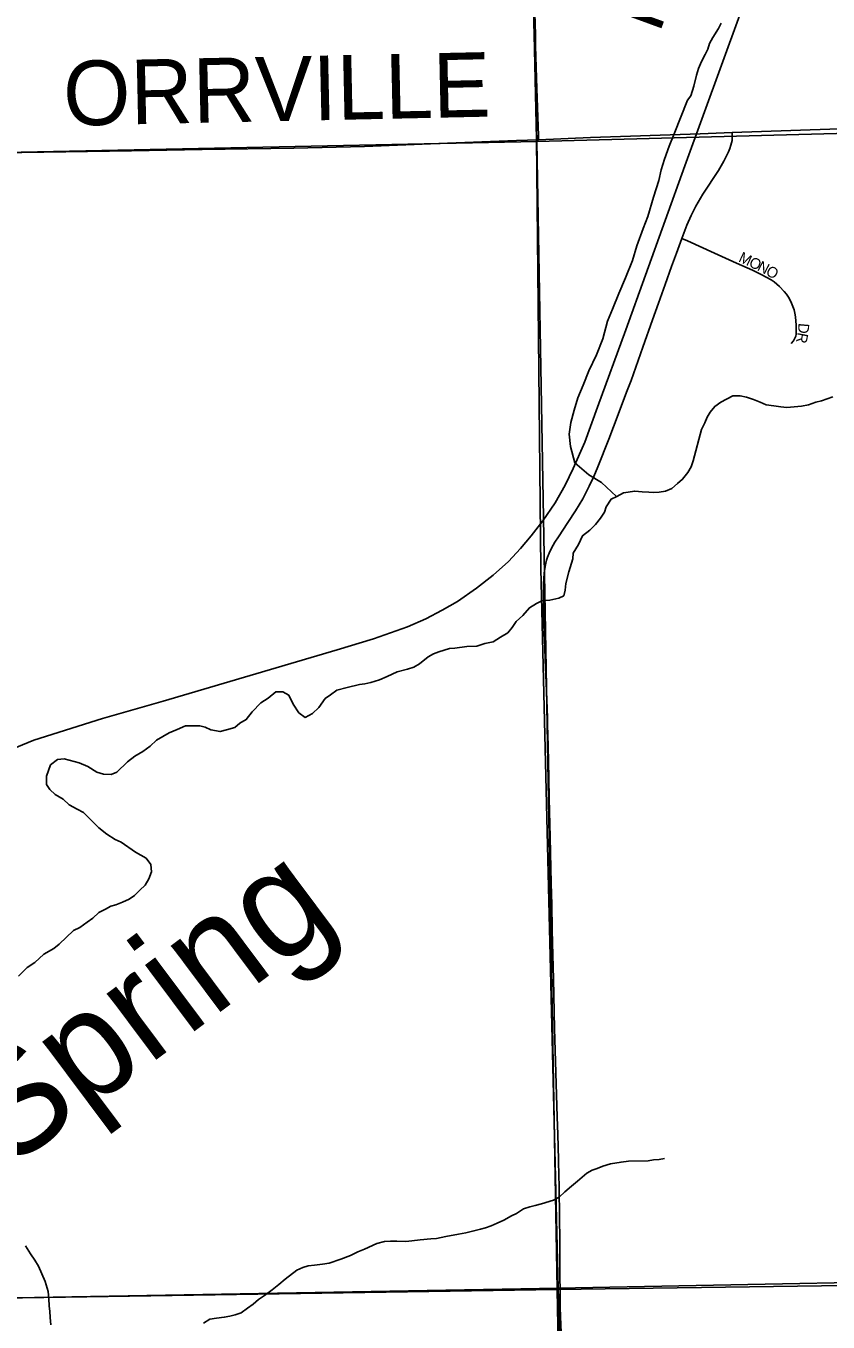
# Model space of a CAD drawing. Extents: x 1985906 to 2360102, y 891258 to 1222054.
# Drawn here: x 2138439 to 2142163, y 1025482 to 1031500 of the extents above; entities that cross this region are included whole.
import ezdxf

# ---------------------------------------------------------------- set-up
doc = ezdxf.new("R2010")
doc.units = 0
for name, color, linetype in [('GM_X_County_Road', 7, 'Continuous'), ('GM_X_County_Road_Text', 7, 'Continuous'), ('GM_X_Minor_River', 7, 'Continuous'), ('GM_X_Minor_River_Text', 7, 'Continuous'), ('GM_X_Rail_Line', 7, 'Continuous'), ('GM_X_Rail_Line_Text', 7, 'Continuous'), ('GM_X_Section', 7, 'Continuous'), ('GM_X_Township', 7, 'Continuous'), ('GM_X_Township_Road', 7, 'Continuous'), ('GM_X_Township_Subdivision', 7, 'Continuous'), ('GM_X_Township_Subdivision_Text', 7, 'Continuous')]:
    doc.layers.add(name, color=color, linetype=linetype)

msp = doc.modelspace()

# ---------------------------------------------------------------- linework, layer by layer
at = {"layer": 'GM_X_County_Road'}
for points in [[(2141718.6, 1031004.8), (2142306.9, 1031024.7), (2142978.9, 1031042.6), (2143496.6, 1031056.1), (2144333, 1031079.9), (2144792.4, 1031094.7), (2145268.1, 1031106.6), (2145275, 1031107)], [(2140819.1, 1030971.7), (2141060.9, 1030982.1), (2141568.7, 1030999.6), (2141718.6, 1031004.8)], [(2135499.9, 1030869.2), (2135539.8, 1030870.4), (2135713.6, 1030872.7), (2135959.8, 1030876.1), (2136238.5, 1030879.2), (2136468.2, 1030882.6), (2136697.9, 1030886.6), (2137140.5, 1030891.9), (2137353.8, 1030894.9), (2137714.8, 1030900.7), (2138174, 1030907.4), (2138420.1, 1030911.6), (2138928.8, 1030920.4), (2139256.9, 1030925.8), (2139683.6, 1030932.1), (2140011.6, 1030940), (2140355.9, 1030954.3), (2140716.6, 1030967.3), (2140819.1, 1030971.7)]]:
    msp.add_lwpolyline(points, dxfattribs=at)
at = {"layer": 'GM_X_Minor_River'}
for points in [[(2141510.6, 1031155.7), (2141526.5, 1031175.9), (2141540.1, 1031220.2), (2141551.8, 1031270.5), (2141561.5, 1031302.7), (2141575.3, 1031334.9), (2141593.1, 1031367.2), (2141604.9, 1031391.4), (2141612.8, 1031417.6), (2141628.6, 1031445.8), (2141654.3, 1031488.2), (2141666.2, 1031512.4)], [(2141180.8, 1029314.4), (2141110.7, 1029379.8), (2141052.4, 1029415.4), (2140988.1, 1029471), (2140967.6, 1029547), (2140961.2, 1029605), (2140968.8, 1029659.1), (2140984.4, 1029715.3), (2141002, 1029773.5), (2141025.6, 1029831.7), (2141053.1, 1029898), (2141088.6, 1029972.4), (2141118.1, 1030046.7), (2141139.5, 1030128.9), (2141163.2, 1030185.2), (2141192.6, 1030257.5), (2141222.1, 1030329.8), (2141255.6, 1030410.2), (2141275.1, 1030478.4), (2141304.6, 1030558.7), (2141326.2, 1030614.9), (2141353.5, 1030705.3), (2141377, 1030781.5), (2141388.7, 1030831.7), (2141404.3, 1030881.9), (2141425.9, 1030942.1), (2141449.5, 1030998.3), (2141510.6, 1031155.7)], [(2141537.4, 1029480.1), (2141575.8, 1029626.3), (2141591.6, 1029656.5), (2141601.4, 1029682.7), (2141615.2, 1029706.9), (2141637.1, 1029733.2), (2141665, 1029753.5), (2141721, 1029782.1), (2141755.1, 1029782.4), (2141785.3, 1029776.6), (2141817.5, 1029764.8), (2141847.7, 1029753), (2141875.9, 1029741.2), (2141912.1, 1029735.4), (2141944.3, 1029731.7), (2141972.4, 1029727.9), (2142040.6, 1029734.5), (2142072.7, 1029740.8), (2142106.7, 1029753.1), (2142132.8, 1029759.3), (2142184.8, 1029777.8)], [(2141214, 1029331.4), (2141266.1, 1029340.2), (2141300.2, 1029336.6), (2141330.4, 1029335), (2141354.5, 1029333.3), (2141378.6, 1029335.6), (2141408.6, 1029340), (2141438.6, 1029352.5), (2141464.4, 1029374.9), (2141488.2, 1029395.2), (2141512, 1029425.7), (2141527.7, 1029451.9), (2141537.4, 1029480.1)], [(2139010.1, 1027539.2), (2139021.8, 1027571.4), (2139019.3, 1027605.5), (2138996.8, 1027635.2), (2138948.3, 1027662.7), (2138881.4, 1027709.9), (2138853.1, 1027721.6), (2138814.7, 1027747.1), (2138778.1, 1027776.7), (2138706.9, 1027848), (2138676.6, 1027863.6), (2138640.2, 1027883.2), (2138611.7, 1027908.9), (2138575.3, 1027930.5), (2138550.9, 1027954.2), (2138534.5, 1027978.1), (2138534, 1028016.2), (2138553.5, 1028068.6), (2138585.3, 1028093.1), (2138617.3, 1028097.5), (2138685.9, 1028078.4), (2138726.2, 1028060.8), (2138768.8, 1028035.3), (2138799, 1028025.7), (2138835.2, 1028024.2), (2138861.1, 1028034.5), (2138910.7, 1028083.4), (2138944.5, 1028109.9), (2138982.4, 1028130.4), (2139016.2, 1028154.9), (2139046, 1028183.4), (2139103.8, 1028218.3), (2139141.7, 1028232.8), (2139179.7, 1028249.4), (2139245.9, 1028250.3), (2139272.1, 1028244.6), (2139298.4, 1028230.9), (2139340.6, 1028223.5), (2139370.7, 1028231.9), (2139408.7, 1028242.4), (2139432.5, 1028262.8), (2139462.4, 1028279.2), (2139490.1, 1028315.7), (2139529.7, 1028356.3), (2139563.5, 1028378.8), (2139599.3, 1028407.4), (2139631.4, 1028407.8), (2139659.8, 1028392.2), (2139680.4, 1028350.3), (2139707, 1028310.6), (2139735.4, 1028288.9), (2139769.3, 1028307.4), (2139799.1, 1028335.8), (2139828.7, 1028376.4), (2139852.5, 1028394.7), (2139882.4, 1028415.2), (2139930.4, 1028427.9), (2139988.5, 1028442.7), (2140012.5, 1028445), (2140040.5, 1028451.4), (2140080.6, 1028463.9), (2140116.5, 1028478.5), (2140162.4, 1028501.1), (2140210.4, 1028513.8), (2140240.4, 1028522.2), (2140266.3, 1028538.6), (2140306.1, 1028571.2), (2140332, 1028583.6), (2140356, 1028594), (2140406, 1028608.7), (2140430.1, 1028611), (2140486.2, 1028617.8), (2140532.4, 1028620.4), (2140570.4, 1028632.9), (2140608.4, 1028639.4), (2140642.3, 1028662), (2140676.1, 1028682.5), (2140695.9, 1028706.8), (2140715.6, 1028735.1), (2140745.4, 1028761.6), (2140777.1, 1028798.1), (2140808.9, 1028818.6), (2140834.9, 1028831), (2140871, 1028833.5), (2140913.1, 1028842.1), (2140937, 1028854.4), (2140942.7, 1028880.6), (2140946.3, 1028910.7), (2140959.7, 1028965), (2140979, 1029025.4), (2140980.6, 1029051.5), (2141004.2, 1029092), (2141023.8, 1029132.3), (2141057.5, 1029158.9), (2141083.3, 1029185.3), (2141107, 1029213.7), (2141124.8, 1029242), (2141132.5, 1029266.2), (2141156.1, 1029302.6), (2141182, 1029315), (2141214, 1029331.4)], [(2138405.5, 1027087.9), (2138445.1, 1027128.5), (2138481, 1027151), (2138522.7, 1027189.7), (2138568.5, 1027216.4), (2138594.3, 1027236.8), (2138659.8, 1027299.8), (2138689.7, 1027314.3), (2138723.5, 1027338.8), (2138749.4, 1027357.2), (2138777.2, 1027383.6), (2138809.1, 1027398.1), (2138833, 1027412.4), (2138857.1, 1027418.8), (2138887, 1027431.2), (2138919, 1027445.7), (2138942.8, 1027462), (2138968.6, 1027486.5), (2138992.4, 1027510.8), (2139010.1, 1027539.2)], [(2139263.7, 1025476.8), (2139293.6, 1025495.2), (2139323.7, 1025499.6), (2139359.8, 1025504.1), (2139385.8, 1025508.5), (2139409.9, 1025514.8), (2139437.8, 1025525.2), (2139467.7, 1025545.7), (2139493.6, 1025564.1), (2139519.4, 1025586.5), (2139547.2, 1025604.9), (2139583, 1025631.4), (2139612.8, 1025655.9), (2139642.7, 1025680.4), (2139696.3, 1025723.2), (2139724.3, 1025735.6), (2139750.3, 1025742), (2139778.4, 1025746.4), (2139816.5, 1025750.9), (2139846.5, 1025755.3), (2139900.5, 1025774.1), (2139946.5, 1025790.7), (2139980.4, 1025807.2), (2140010.4, 1025819.6), (2140068.2, 1025846.5), (2140104.3, 1025855), (2140132.4, 1025857.4), (2140160.5, 1025857.8), (2140202.7, 1025856.3), (2140230.7, 1025858.7), (2140268.8, 1025863.2), (2140319, 1025867.9), (2140345.1, 1025870.2), (2140389.1, 1025878.8), (2140447.2, 1025889.6), (2140481.3, 1025896.1), (2140519.3, 1025904.6), (2140549.3, 1025913.1), (2140573.4, 1025919.4), (2140599.3, 1025927.8), (2140627.3, 1025940.2), (2140657.2, 1025954.6), (2140693.1, 1025975.1), (2140717.1, 1025985.5), (2140748.9, 1026008), (2140778.9, 1026016.4), (2140803, 1026022.7), (2140833, 1026031.2), (2140889, 1026047.9), (2140914.9, 1026062.3), (2140940.7, 1026086.7), (2140972.5, 1026113.2), (2141000.3, 1026135.7), (2141044, 1026172.3), (2141067.9, 1026186.7), (2141091.9, 1026195), (2141117.9, 1026205.4), (2141153.9, 1026215.9), (2141202, 1026224.6), (2141236, 1026229), (2141328.4, 1026230.3), (2141352.4, 1026234.6), (2141378.5, 1026236.9), (2141404.6, 1026241.3)], [(2138555, 1025469.4), (2138552.5, 1025503.4), (2138550.2, 1025531.5), (2138547.8, 1025555.5), (2138545.4, 1025591.6), (2138542.9, 1025623.6), (2138528.3, 1025669.6), (2138497.2, 1025741.3), (2138480.8, 1025769.2), (2138460.3, 1025799), (2138437.8, 1025834.8)]]:
    msp.add_lwpolyline(points, dxfattribs=at)
at = {"layer": 'GM_X_Rail_Line'}
msp.add_lwpolyline([(2138352.6, 1028131.9), (2138475.7, 1028183.2), (2138795.4, 1028284), (2139076.1, 1028364.4), (2139884.3, 1028603.7), (2140053.1, 1028654.4), (2140210.2, 1028709.6), (2140295.5, 1028747.1), (2140371.6, 1028786.7), (2140442.1, 1028827.5), (2140531, 1028888.7), (2140607.8, 1028950), (2140680.1, 1029013.7), (2140734.6, 1029073), (2140785, 1029132.4), (2140839.7, 1029201.6), (2140896.6, 1029285.7), (2140942.9, 1029368), (2140980.1, 1029444.7), (2141033.8, 1029567.7), (2141093.2, 1029730.3), (2141223.7, 1030089), (2141498.9, 1030850.8), (2141753, 1031551.4)], dxfattribs=at)
at = {"layer": 'GM_X_Section'}
for points in [[(2140676, 1036370.2), (2145193.4, 1036473.1), (2145272.6, 1031082.3), (2140811.8, 1030963.7), (2140678.7, 1036262.1)], [(2135365.6, 1036205), (2140678.7, 1036262.1), (2140811.8, 1030963.7), (2135499.1, 1030852.6), (2135418, 1033901.9)], [(2140811.8, 1030963.7), (2145272.6, 1031082.3), (2145427.8, 1025700.1), (2144809.5, 1025687.4), (2140905, 1025633)], [(2140811.8, 1030963.7), (2140905, 1025633), (2135642.2, 1025550.2), (2135499.1, 1030852.6)], [(2140905, 1025633), (2144809.5, 1025687.4), (2144717, 1022863), (2144733.4, 1020193.5), (2141007.1, 1020154.3), (2141004.5, 1020248.3)], [(2135642.2, 1025550.2), (2140905, 1025633), (2141004.5, 1020248.3), (2135768, 1020137.7)]]:
    msp.add_lwpolyline(points, close=True, dxfattribs=at)
at = {"layer": 'GM_X_Township'}
for points in [[(2140422.6, 1056659.9), (2140460.2, 1052522.1), (2140436.8, 1052221.4), (2140488.7, 1049852.1), (2140491.3, 1049579.9), (2140512.3, 1047194.7), (2140550, 1044468.5), (2140555.6, 1044290.7), (2140603.6, 1041617.3), (2140643.6, 1038550.5), (2140691.3, 1036363.6), (2140692.5, 1036252.5), (2140808.9, 1030973.6), (2140829.2, 1028978.9), (2140910.9, 1025638.8), (2135959.6, 1025551.2), (2135644.8, 1025556.9), (2131125.3, 1025495.7)], [(2161318.6, 1026069.6), (2158641.5, 1026034.5), (2155969.8, 1025985.8), (2155632.5, 1025983.3), (2150061, 1025858.4), (2145513.6, 1025726), (2145426, 1025727.4), (2143313.3, 1025685.1), (2140910.9, 1025638.8), (2140829.2, 1028978.9), (2140808.9, 1030973.6), (2140692.5, 1036252.5), (2140691.3, 1036363.6), (2140643.6, 1038550.5), (2140603.6, 1041617.3), (2140555.6, 1044290.7), (2140550, 1044468.5), (2140512.3, 1047194.7), (2140491.3, 1049579.9), (2140488.7, 1049852.1), (2140436.8, 1052221.4), (2140460.2, 1052522.1), (2140422.6, 1056659.9)], [(2140957.9, 1024059.1), (2140910.9, 1025638.8), (2143313.3, 1025685.1), (2145426, 1025727.4), (2145513.6, 1025726), (2150061, 1025858.4), (2155632.5, 1025983.3), (2155969.8, 1025985.8), (2158641.5, 1026034.5), (2161318.6, 1026069.6), (2167592.6, 1026088.1), (2169241.5, 1026086.3), (2171903.6, 1026111.4), (2171946, 1020163.9)], [(2131125.3, 1025495.7), (2135644.8, 1025556.9), (2135959.6, 1025551.2), (2140910.9, 1025638.8), (2140957.9, 1024059.1), (2140992.6, 1021457.6), (2140989.6, 1021008.1), (2140995.6, 1020742.8), (2140996.5, 1020683.7), (2141011.9, 1019647.4), (2141011.9, 1019058.8), (2141011, 1017657), (2141011, 1017622.9), (2141097.8, 1012223.7), (2141126.9, 1009599), (2140462.9, 1009595.7), (2137186.3, 1009553.5), (2135789.3, 1009523.9), (2133580.3, 1009513.3), (2133246.9, 1009511.7)]]:
    msp.add_lwpolyline(points, dxfattribs=at)
at = {"layer": 'GM_X_Township_Road'}
for points in [[(2140819.1, 1030971.7), (2140818.6, 1030988.8), (2140811.4, 1031208.9), (2140805.7, 1031405.2), (2140804.4, 1031458), (2140802.1, 1031558.6), (2140798.6, 1031702.2), (2140795.5, 1031828.1), (2140787.8, 1032205), (2140780, 1032565.5), (2140768.2, 1033007.9), (2140756.3, 1033450.4), (2140750, 1033679.7), (2140736.2, 1034384.5), (2140725.2, 1035089.3), (2140713.1, 1035655.3), (2140708.4, 1035876.7), (2140699.8, 1036220.1), (2140698.6, 1036265.7)], [(2141484.9, 1030513.5), (2141508.2, 1030575.3), (2141527.4, 1030619.9), (2141549.6, 1030663.3), (2141582.5, 1030719.3), (2141653.8, 1030828.8), (2141678.8, 1030871.2), (2141700.8, 1030915.4), (2141707.2, 1030931), (2141712.5, 1030946.4), (2141715.6, 1030957.6), (2141717.7, 1030968), (2141718.7, 1030977.1), (2141718.7, 1030988.6), (2141718.6, 1031004.8)], [(2140852.6, 1029004.9), (2140856.8, 1029019.5), (2140860.9, 1029033), (2140867.7, 1029051.7), (2140878.7, 1029074.6), (2140894.4, 1029102.4), (2140912.1, 1029128.2), (2140955.3, 1029193.4), (2140990.2, 1029248.7), (2141024.1, 1029304.4), (2141054.3, 1029362.7), (2141075.7, 1029408), (2141095, 1029453.4), (2141146.2, 1029580.6), (2141167.8, 1029638.8), (2141231.2, 1029807.6), (2141248.7, 1029854.2), (2141304, 1030008.7), (2141348.5, 1030134.5), (2141376.3, 1030213.2), (2141406.8, 1030299.5), (2141436.5, 1030383.4), (2141459.1, 1030444.3), (2141484.9, 1030513.5)], [(2140919, 1025622.6), (2140918.7, 1025698.1), (2140918.4, 1025759.6), (2140918.1, 1025823.7), (2140917.9, 1025875.8), (2140916.8, 1025953.9), (2140916, 1026005.5), (2140915.1, 1026068), (2140914.4, 1026119.1), (2140913.9, 1026155.6), (2140911.9, 1026236.8), (2140909, 1026352.6), (2140905.5, 1026434.7), (2140893.7, 1026844.8), (2140888.6, 1027075.8), (2140883.9, 1027240.2), (2140882.2, 1027305.9), (2140880.4, 1027420.8), (2140878.4, 1027519.5), (2140873.4, 1027733.3), (2140867.7, 1027911.9), (2140866.6, 1028009.1), (2140863.7, 1028156.6), (2140860.1, 1028255.2), (2140860.3, 1028287.9), (2140857.1, 1028370.3), (2140854.6, 1028449.5), (2140850.4, 1028555.8), (2140847.8, 1028614.1), (2140845.2, 1028680.8), (2140842.7, 1028761), (2140842.1, 1028860.3), (2140842.4, 1028909.4), (2140845.2, 1028958.2), (2140850, 1028990.1), (2140852.6, 1029004.9)], [(2140964.3, 1024063.1), (2140964.6, 1024082.2), (2140965, 1024131.5), (2140964.7, 1024229.8), (2140960.9, 1024491.5), (2140959.5, 1024556.2), (2140957.8, 1024605.1), (2140956.5, 1024665.5), (2140955.2, 1024722.8), (2140954.3, 1024783.3), (2140952.9, 1024868.7), (2140950.1, 1024950.5), (2140945.4, 1025029.2), (2140939.7, 1025126.6), (2140934.9, 1025200.1), (2140932.4, 1025238.1), (2140930.9, 1025288.1), (2140929.3, 1025320.9), (2140927, 1025369.9), (2140923.8, 1025435), (2140922.5, 1025467.8), (2140920, 1025549.7), (2140919, 1025622.6)]]:
    msp.add_lwpolyline(points, dxfattribs=at)
at = {"layer": 'GM_X_Township_Subdivision'}
msp.add_lwpolyline([(2141484.9, 1030513.5), (2141511.2, 1030501.4), (2141635.9, 1030444.7), (2141737.6, 1030398.4), (2141812, 1030365.5), (2141856.1, 1030344.3), (2141898.7, 1030320.3), (2141912.3, 1030311.4), (2141925.2, 1030301.5), (2141937.3, 1030290.7), (2141959.5, 1030266.8), (2141969.7, 1030254.1), (2141978.9, 1030240.7), (2141987.1, 1030226.6), (2141994.2, 1030211.9), (2142000.4, 1030196.9), (2142005.5, 1030181.4), (2142009.1, 1030165.6), (2142011.4, 1030149.4), (2142014.9, 1030110.8), (2142015.1, 1030084.3), (2142014.8, 1030068), (2142013.4, 1030060), (2142010.9, 1030052.4), (2142003.1, 1030038.4), (2141992.7, 1030025.7)], dxfattribs=at)

# ---------------------------------------------------------------- texts
at = {"layer": 'GM_X_County_Road_Text'}
msp.add_text('ORRVILLE', height=300, rotation=1.23762, dxfattribs=at).set_placement((2138615.4, 1031036.1))
at = {"layer": 'GM_X_Minor_River_Text'}
msp.add_text('Spring', height=500.13, rotation=36.76239, dxfattribs=at).set_placement((2138352.2, 1026182.2))
at = {"layer": 'GM_X_Rail_Line_Text'}
msp.add_text('N', height=299, rotation=69.95526, dxfattribs=at).set_placement((2141378.5, 1031458.1))
at = {"layer": 'GM_X_Township_Subdivision_Text'}
for s, rotation, p in [('M', 334.9501, (2141744, 1030407.5)), ('O', 334.93667, (2141791.8, 1030385.1)), ('N', 333.13201, (2141831.3, 1030366.7)), ('O', 330.29579, (2141870, 1030347.1)), ('D', 264.96587, (2142026.7, 1030121.4)), ('R', 259.10438, (2142023, 1030079))]:
    msp.add_text(s, height=50, rotation=rotation, dxfattribs=at).set_placement(p)

doc.saveas('drawing.dxf')
